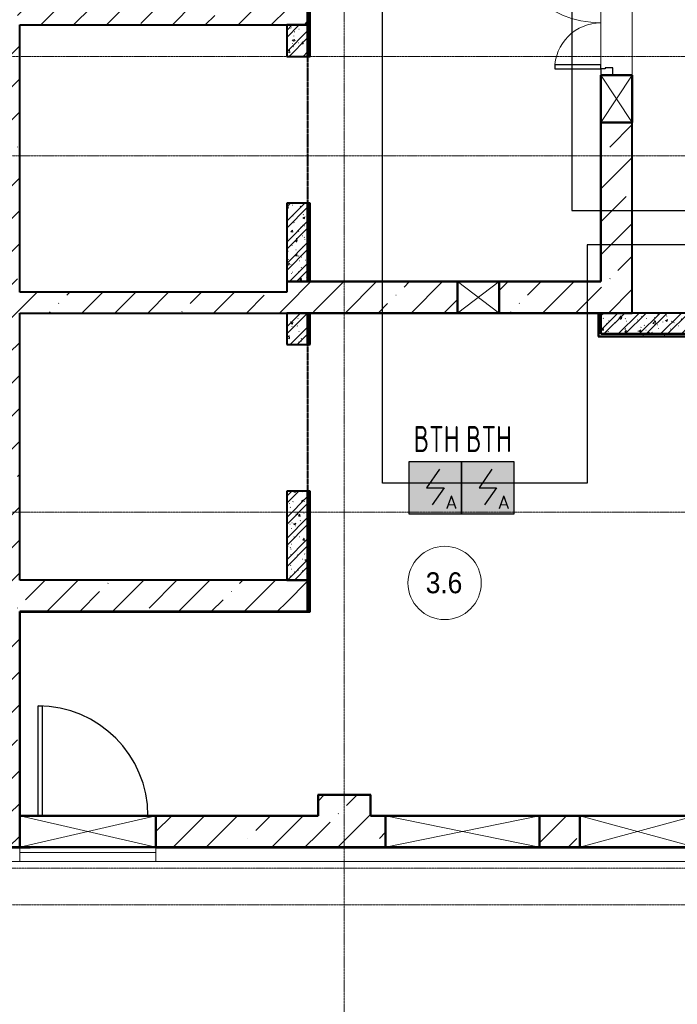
# Model space of a CAD drawing. Header units: millimetres. Extents: x -135639 to 224623, y -383017 to -59102.
# Tile 402 of 494: x 67913 to 74194, y -134220 to -124821. Entities that reach past the tile are written whole.
import ezdxf
from ezdxf.enums import TextEntityAlignment as Align

# ---------------------------------------------------------------- set-up
doc = ezdxf.new("R2010")
doc.units = ezdxf.units.MM
for name, pattern in [('CONTINOUS', [0]), ('Линия сетки', [25, 20, -2.5, 0, -2.5]), ('Штрих_3_1_5_', [4.5, 3, -1.5]), ('Штриховая_ш3 п1_5', [4.5, 3, -1.5])]:
    doc.linetypes.add(name, pattern=pattern)
for name, color, linetype, lineweight in [('#СПС_КЛ_R3', 190, 'Continuous', 30), ('A-000-M_MASS', 7, 'Continuous', 18), ('A-010-A_ROOM', 7, 'Continuous', 20), ('A-200-M_WALL', 7, 'Continuous', 18), ('A-200-M_WALL_EXT', 7, 'Continuous', 18), ('A-200-M_WALL_INT', 7, 'Continuous', 18), ('A-200-M_WALL_PAT', 7, 'Continuous', 40), ('A-314-M_WINDOW', 7, 'Continuous', 18), ('A-325-M_DOOR', 7, 'Continuous', 18), ('A-325-M_DOOR__FRAME', 7, 'Continuous', 30), ('A-325-M_DOOR_OPENING', 7, 'Continuous', 18), ('A-325-M_DOOR_PANEL', 7, 'Continuous', 30), ('S-280-M_COLUMN', 7, 'Continuous', 18), ('Z-030-M_GRID', 7, 'Continuous', 9), ('Z-060-M_DETAIL', 7, 'Continuous', 18), ('ПС', 7, 'Continuous', 40), ('СС-011-ПОЖ-СИГНАЛИЗАЦИЯ', 1, 'Continuous', 30)]:
    doc.layers.add(name, color=color, linetype=linetype, lineweight=lineweight)
doc.layers.add('A-010-M_ROOM_SEPARATION', color=4, linetype='Штриховая_ш3 п1_5', lineweight=40, true_color=0x00ffff)
doc.styles.add('1111', font='isocpeur.ttf')
doc.styles.add('Arial_2', font='arial.ttf', dxfattribs={"width": 0.9, "height": 400})
pattern_1 = [(50, (0, 0), (218.62117, -19.1268), [22.86, -251.46]), (355, (0, 0), (-42.29187, 229.2684), [18.288, -201.168]), (100.451, (18.22, -1.6), (176.33107, 210.13963), [19.428, -213.708]), (46.184, (0, 60.96), (325.29495, -50.45164), [34.29, -377.19]), (96.636, (27.1, 56.76), (284.883, 296.9127), [29.142, -320.562]), (351.184, (0, 60.96), (284.8858, 296.9107), [27.432, -301.752]), (21, (30.48, 45.72), (181.93753, -122.71832), [22.86, -251.46]), (326, (30.48, 45.72), (74.16223, 221.0262), [18.288, -201.168]), (71.451, (45.64, 35.5), (256.10035, 98.30526), [19.428, -213.708]), (37.5, (0, 0), (3.70639, 101.465895), [3.353, -195.377, 3.353, -200.863, -201.93]), (37.5, (0, 0), (3.70639, 101.465895), [-402.946, 3.353, -198.577]), (7.5, (0, 0), (80.18358, 120.21653), [3.353, -113.081, 3.353, -190.805, -76.962]), (7.5, (0, 0), (80.18358, 120.21653), [-310.591, 3.353, -73.609]), (327.5, (-67.97, 0), (162.708646, -6.87497), [3.353, -72.847, 3.353, -234.391, -315.468]), (327.5, (-67.97, 0), (162.708646, -6.87497), [-313.944, 3.353, -312.115]), (317.5, (-98.45, 0), (177.75468, 30.51183), [3.353, -95.707, 3.353, -154.534, -224.028]), (317.5, (-98.45, 0), (177.75468, 30.51183), [-256.946, 3.353, -220.675])]
pattern_2 = [(45, (0, 0), (-101.02788, 101.02788), []), (45, (67.35, 0), (-101.02788, 101.02788), [])]
pattern_3 = [(0, (0, 0), (406.4, 101.6), [33.528, -271.272, 33.528, -271.272, -1625.6]), (0, (0, 0), (406.4, 101.6), [-609.6, 33.528, -576.072, 33.528, -271.272, -711.2]), (0, (0, 0), (406.4, 101.6), [-1524, 33.528, -169.672, 33.528, -474.472]), (120, (152.4, 50.8), (-291.18818, 301.15272), [33.528, -271.272, 33.528, -271.272, -1625.6]), (120, (152.4, 50.8), (-291.18818, 301.15272), [-609.6, 33.528, -576.072, 33.528, -271.272, -711.2]), (120, (152.4, 50.8), (-291.18818, 301.15272), [-1524, 33.528, -169.672, 33.528, -474.472]), (240, (203.2, 254), (-115.21182, -402.75272), [33.528, -271.272, 33.528, -271.272, -1625.6]), (240, (203.2, 254), (-115.21182, -402.75272), [-609.6, 33.528, -576.072, 33.528, -271.272, -711.2]), (240, (203.2, 254), (-115.21182, -402.75272), [-1524, 33.528, -169.672, 33.528, -474.472])]
pattern_4 = [(45, (0, 0), (-314.309, 314.309), []), (45, (314.3, 0), (-314.309, 314.309), [555.625, -111.125, 3.353, -107.772])]

# ---------------------------------------------------------------- blocks, each defined once
blk = doc.blocks.new('101_Дверь_Однопольная - _ПЧ_Мет_1000х2000_Лифтовой холл_EI60_Пр-4573905-B1_-7_650_')
at = {"layer": 'A-325-M_DOOR_PANEL', "color": 253, "true_color": 0xaaaaaa}
for p, q in [((-525, 1200), (-485, 1200)), ((-525, 150), (-525, 1200)), ((-485, 1200), (-485, 150))]:
    blk.add_line(p, q, dxfattribs=at)
blk.add_arc((-525, 150), 1050, 0, 90, dxfattribs=at)
blk = doc.blocks.new('101_Дверь_Двупольная - _ПЧ_Мет_1300х2000_Лифтовой холл_EI60_Л-4574505-B1_-7_650_')
at = {"layer": 'A-325-M_DOOR__FRAME', "color": 253, "true_color": 0xaaaaaa}
for p, q in [((-690, 150), (-750, 150)), ((-690, 110), (-690, 150)), ((-680, 110), (-690, 110)), ((-680, 35), (-680, 110)), ((-750, 35), (-680, 35))]:
    blk.add_line(p, q, dxfattribs=at)
at = {"layer": 'A-325-M_DOOR_PANEL', "color": 253, "true_color": 0xaaaaaa}
for p, q in [((690, 1090), (650, 1090)), ((650, 1090), (650, 150)), ((690, 150), (690, 1090)), ((-650, 590), (-690, 590)), ((-690, 590), (-690, 150)), ((-650, 150), (-650, 590)), ((-690, 150), (-650, 150))]:
    blk.add_line(p, q, dxfattribs=at)
at = {"layer": 'A-325-M_DOOR_PANEL', "color": 253, "lineweight": 18, "true_color": 0xaaaaaa}
for centre, radius, start, end in [((690, 150), 940, 90, 180), ((-690, 150), 440, 360, 90)]:
    blk.add_arc(centre, radius, start, end, dxfattribs=at)
blk = doc.blocks.new('CP_ДШ_Hanytex_TopJoint 24C_Половина - CP_ДШ_Hanytex_TopJoint 24C_Половина-3668882-B1_-7_650_')
at = {"layer": 'A-000-M_MASS', "color": 253, "true_color": 0xaaaaaa}
for p, q in [((0, -24.8), (0, 110)), ((251.2, 110), (0, 110)), ((251.2, 25), (251.2, -24.8))]:
    blk.add_line(p, q, dxfattribs=at)
blk = doc.blocks.new('CP_ДШ_Hanytex_TopJoint 24C_Половина - CP_ДШ_Hanytex_TopJoint 24C_Половина-3668908-B1_-7_650_')
at = {"layer": 'A-000-M_MASS', "color": 253, "true_color": 0xaaaaaa}
for p, q in [((5200, 110), (0, 110)), ((5200, 110), (5200, -24.8)), ((0, -24.8), (0, 25.2))]:
    blk.add_line(p, q, dxfattribs=at)
blk = doc.blocks.new('CP_ДШ_Hanytex_TopJoint 24C - CP_ДШ_Hanytex_TopJoint 24C-3950303-B1_-7_650_')
at = {"layer": 'A-000-M_MASS', "color": 253, "true_color": 0xaaaaaa}
for p, q in [((0, 25), (0, -25)), ((0, -110), (0, 25)), ((1298.8, -25), (1298.8, 25)), ((1298.8, 25), (1298.8, -110)), ((0, -25), (1298.8, -25)), ((1298.8, -110), (0, -110))]:
    blk.add_line(p, q, dxfattribs=at)
blk = doc.blocks.new('135_SLK_GD_AR_rvt-1-B1_-7_650_')
at = {"layer": 'A-200-M_WALL_PAT', "lineweight": 9, "true_color": 0xaaaaaa}
h = blk.add_hatch(dxfattribs=at)
h.set_pattern_fill('FP_11', color=253, style=0, pattern_type=2)
h.set_pattern_definition(pattern_3)
h.paths.add_polyline_path([(78820, 65502), (78820, 66250), (78800, 66250), (78800, 65502)])
h.paths.add_polyline_path([(78820, 67650), (78820, 69000), (78800, 69000), (78800, 67650)])
h.paths.add_polyline_path([(78800, 70400), (78820, 70400), (78820, 71750), (78800, 71750)])
h.paths.add_polyline_path([(78800, 73150), (78820, 73150), (78820, 74500), (78800, 74500)])
h.paths.add_polyline_path([(78800, 75900), (78820, 75900), (78820, 76198), (78800, 76198)])
h = blk.add_hatch(dxfattribs=at)
h.set_pattern_fill('FP_1', color=253, style=0, pattern_type=2)
h.set_pattern_definition(pattern_1)
h.paths.add_polyline_path([(78800, 67650), (78800, 67950), (78600, 67950), (78600, 67650)])
h = blk.add_hatch(dxfattribs=at)
h.set_pattern_fill('FP_2', color=253, style=0, pattern_type=2)
h.set_pattern_definition(pattern_2)
h.paths.add_polyline_path([(78800, 67650), (78800, 67950), (78600, 67950), (78600, 67650)])
h = blk.add_hatch(dxfattribs=at)
h.set_pattern_fill('FP_1', color=253, style=0, pattern_type=2)
h.set_pattern_definition(pattern_1)
h.paths.add_polyline_path([(78800, 65500), (78800, 66250), (78600, 66250), (78600, 65500)])
h = blk.add_hatch(dxfattribs=at)
h.set_pattern_fill('FP_2', color=253, style=0, pattern_type=2)
h.set_pattern_definition(pattern_2)
h.paths.add_polyline_path([(78800, 65500), (78800, 66250), (78600, 66250), (78600, 65500)])
h = blk.add_hatch(dxfattribs=at)
h.set_pattern_fill('FP_1', color=253, style=0, pattern_type=2)
h.set_pattern_definition(pattern_1)
h.paths.add_polyline_path([(78800, 64900), (78800, 65200), (78600, 65200), (78600, 64900)])
h = blk.add_hatch(dxfattribs=at)
h.set_pattern_fill('FP_2', color=253, style=0, pattern_type=2)
h.set_pattern_definition(pattern_2)
h.paths.add_polyline_path([(78800, 64900), (78800, 65200), (78600, 65200), (78600, 64900)])
h = blk.add_hatch(dxfattribs=at)
h.set_pattern_fill('FP_11', color=253, style=0, pattern_type=2)
h.set_pattern_definition(pattern_3)
h.paths.add_polyline_path([(78800, 62350), (78820, 62350), (78820, 63500), (78800, 63500)])
h.paths.add_polyline_path([(78820, 64900), (78820, 65198), (78800, 65198), (78800, 64900)])
h = blk.add_hatch(dxfattribs=at)
h.set_pattern_fill('FP_11', color=253, style=0, pattern_type=2)
h.set_pattern_definition(pattern_3)
h.paths.add_polyline_path([(81600, 65000), (81600, 65198), (81580, 65198), (81580, 65000)])
h = blk.add_hatch(dxfattribs=at)
h.set_pattern_fill('FP_1', color=253, style=0, pattern_type=2)
h.set_pattern_definition(pattern_1)
h.paths.add_polyline_path([(83500, 65000), (83500, 65200), (81600, 65200), (81600, 65000), (82631.3, 65000)])
h = blk.add_hatch(dxfattribs=at)
h.set_pattern_fill('FP_2', color=253, style=0, pattern_type=2)
h.set_pattern_definition(pattern_2)
h.paths.add_polyline_path([(83500, 65000), (83500, 65200), (81600, 65200), (81600, 65000), (82631.3, 65000)])
h = blk.add_hatch(dxfattribs=at)
h.set_pattern_fill('FP_11', color=253, style=0, pattern_type=2)
h.set_pattern_definition(pattern_3)
h.paths.add_polyline_path([(82631.3, 64980), (83480, 64980), (83480, 65000), (81580, 65000), (81580, 64980)])
h = blk.add_hatch(dxfattribs=at)
h.set_pattern_fill('FP_1', color=253, style=0, pattern_type=2)
h.set_pattern_definition(pattern_1)
h.paths.add_polyline_path([(78800, 62650), (78800, 63500), (78600, 63500), (78600, 62650)])
h = blk.add_hatch(dxfattribs=at)
h.set_pattern_fill('FP_2', color=253, style=0, pattern_type=2)
h.set_pattern_definition(pattern_2)
h.paths.add_polyline_path([(78800, 62650), (78800, 63500), (78600, 63500), (78600, 62650)])
at = {"layer": 'A-010-M_ROOM_SEPARATION', "color": 131, "linetype": 'Штрих_3_1_5_', "true_color": 0xaaffff}
for p, q in [((78800, 67650), (78800, 66250)), ((78800, 64900), (78800, 63500))]:
    blk.add_line(p, q, dxfattribs=at)
at = {"layer": 'A-200-M_WALL', "color": 253, "lineweight": 40, "true_color": 0xaaaaaa}
for p, q in [((78820, 67650), (78820, 69000)), ((78820, 65502), (78820, 66250)), ((78820, 65502), (78800, 65502)), ((78825, 65502), (78820, 65502)), ((78800, 65198), (78820, 65198)), ((78820, 64900), (78820, 65198)), ((78820, 65198), (78825, 65198)), ((81575, 65198), (81580, 65198)), ((81580, 65198), (81580, 65000)), ((81580, 65198), (81600, 65198)), ((81580, 64980), (81580, 65000)), ((81580, 64980), (83475, 64980)), ((78820, 62350), (78820, 63500)), ((78820, 62350), (78800, 62350)), ((78825, 62350), (78820, 62350))]:
    blk.add_line(p, q, dxfattribs=at)
at = {"layer": 'A-200-M_WALL_INT', "color": 253, "lineweight": 40, "true_color": 0xaaaaaa}
for p, q in [((78800, 69000), (78800, 67650)), ((78825, 67650), (78825, 69000)), ((78600, 67950), (78600, 67650)), ((78800, 67950), (78600, 67950)), ((78800, 67650), (78800, 67950)), ((78600, 67650), (78800, 67650)), ((78800, 67650), (78825, 67650)), ((81600, 67445), (81598, 67445)), ((81598, 67445), (81598, 65502)), ((81600, 65502), (81600, 67020)), ((78600, 66250), (78600, 65500)), ((78800, 66250), (78600, 66250)), ((78800, 65500), (78800, 66250)), ((78800, 66250), (78800, 65502)), ((78825, 66250), (78800, 66250)), ((78825, 65502), (78825, 66250)), ((78600, 65500), (78800, 65500)), ((78800, 65502), (78800, 65500)), ((78800, 65500), (78825, 65500)), ((81598, 65502), (78825, 65502)), ((78825, 65500), (80230, 65500)), ((80630, 65500), (81600, 65500)), ((81600, 65500), (81600, 65502)), ((78600, 65200), (78600, 64900)), ((78800, 65200), (78600, 65200)), ((78800, 64900), (78800, 65200)), ((78800, 65200), (78800, 65198)), ((78825, 65200), (78800, 65200)), ((78800, 65198), (78800, 64900)), ((80230, 65200), (78825, 65200)), ((78825, 64900), (78825, 65198)), ((78825, 65198), (81575, 65198)), ((81575, 65200), (80630, 65200)), ((81600, 65200), (81575, 65200)), ((81575, 65198), (81575, 65000)), ((83500, 65200), (81600, 65200)), ((81600, 65200), (81600, 65000)), ((81600, 65198), (81600, 65200)), ((81600, 65000), (81600, 65198)), ((81575, 65000), (81575, 64980)), ((81575, 64980), (81575, 64975)), ((81575, 64975), (83475, 64975)), ((81600, 65000), (83500, 65000)), ((83475, 65000), (81600, 65000)), ((78600, 64900), (78800, 64900)), ((78800, 64900), (78825, 64900)), ((78600, 63500), (78600, 62650)), ((78800, 63500), (78600, 63500)), ((78800, 62650), (78800, 63500)), ((78800, 63500), (78800, 62350)), ((78825, 63500), (78800, 63500)), ((78825, 62350), (78825, 63500)), ((78600, 62650), (78800, 62650)), ((78800, 62350), (76050, 62350)), ((76050, 62350), (76050, 62348)), ((76050, 62348), (76050, 60400)), ((76052, 62348), (78800, 62348)), ((76052, 60402), (76052, 62348)), ((78800, 62348), (78825, 62348)), ((78825, 62348), (78825, 62350)), ((78900, 60602), (78898, 60602)), ((78898, 60602), (78898, 60402)), ((79402, 60602), (78900, 60602)), ((78900, 60402), (78900, 60600)), ((78900, 60600), (79400, 60600)), ((79400, 60600), (79400, 60400)), ((79402, 60600), (79402, 60602)), ((79402, 60402), (79402, 60600)), ((76050, 60400), (76051.2, 60400)), ((76150, 60402), (76052, 60402)), ((76150, 60400), (76150, 60402)), ((78898, 60402), (77350, 60402)), ((77350, 60402), (77350, 60400)), ((77351.2, 60400), (78900, 60400)), ((78900, 60400), (78900, 60402)), ((79400, 60400), (79402, 60400)), ((82475, 60402), (79402, 60402)), ((79402, 60400), (79545, 60400)), ((81015, 60400), (81400, 60400)), ((76051.2, 60100), (75802, 60100)), ((75802, 60098), (76150, 60098)), ((76150, 60098), (76150, 60100)), ((77350, 60100), (77350, 60098)), ((77350, 60098), (82548, 60098)), ((79545, 60100), (77351.2, 60100)), ((81400, 60100), (81015, 60100))]:
    blk.add_line(p, q, dxfattribs=at)
at = {"layer": 'A-000-M_MASS', "color": 253, "lineweight": 18, "true_color": 0xaaaaaa, "rotation": 180}
for name, p in [('CP_ДШ_Hanytex_TopJoint 24C_Половина - CP_ДШ_Hanytex_TopJoint 24C_Половина-3668882-B1_-7_650_', (76051.2, 60075.2)), ('CP_ДШ_Hanytex_TopJoint 24C_Половина - CP_ДШ_Hanytex_TopJoint 24C_Половина-3668908-B1_-7_650_', (82550, 60075.2))]:
    blk.add_blockref(name, p, dxfattribs=at)
at = {"layer": 'A-000-M_MASS', "color": 253, "lineweight": 18, "true_color": 0xaaaaaa}
blk.add_blockref('CP_ДШ_Hanytex_TopJoint 24C - CP_ДШ_Hanytex_TopJoint 24C-3950303-B1_-7_650_', (76051.2, 60075), dxfattribs=at)
at = {"layer": 'A-325-M_DOOR', "color": 253, "lineweight": 18, "true_color": 0xaaaaaa, "rotation": 89.99999999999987}
blk.add_blockref('101_Дверь_Двупольная - _ПЧ_Мет_1300х2000_Лифтовой холл_EI60_Л-4574505-B1_-7_650_', (81750, 68220), dxfattribs=at)
at = {"layer": 'A-325-M_DOOR', "color": 253, "lineweight": 18, "true_color": 0xaaaaaa}
blk.add_blockref('101_Дверь_Однопольная - _ПЧ_Мет_1000х2000_Лифтовой холл_EI60_Пр-4573905-B1_-7_650_', (76750, 60250), dxfattribs=at)
blk = doc.blocks.new('231_ADSK_Дверь_Проем - ADSK_Дверь_Проем-1761790-B1_-7_650_')
at = {"layer": 'A-325-M_DOOR_OPENING', "color": 253, "true_color": 0xaaaaaa}
for p, q in [((-410, 150), (750, 150)), ((-410, -150), (750, -150))]:
    blk.add_line(p, q, dxfattribs=at)
blk = doc.blocks.new('231_Отверстие прямоуг _Окно_Стена_ - Отверстие-2292608-B1_-7_650_')
at = {"layer": 'A-314-M_WINDOW', "color": 253, "lineweight": 50, "true_color": 0xaaaaaa}
for p, q in [((-75, -150), (-75, 150)), ((-75, 150), (325, 150)), ((325, 150), (325, -150)), ((325, -150), (-75, -150))]:
    blk.add_line(p, q, dxfattribs=at)
at = {"layer": 'Z-060-M_DETAIL', "color": 253, "true_color": 0xaaaaaa}
for p, q in [((-75, 150), (-75, -150)), ((325, 150), (-75, 150)), ((325, 150), (-75, -150)), ((-75, 150), (325, -150)), ((325, 150), (325, -150)), ((-75, -150), (325, -150))]:
    blk.add_line(p, q, dxfattribs=at)
blk = doc.blocks.new('231_Отверстие прямоуг _Окно_Стена_ - Отверстие-2284624-B1_-7_650_')
at = {"layer": 'A-314-M_WINDOW', "color": 253, "lineweight": 50, "true_color": 0xaaaaaa}
for p, q in [((-425, -150), (-425, 150)), ((-425, 150), (675, 150)), ((675, 150), (675, -150)), ((675, -150), (-425, -150))]:
    blk.add_line(p, q, dxfattribs=at)
at = {"layer": 'Z-060-M_DETAIL', "color": 253, "true_color": 0xaaaaaa}
for p, q in [((-425, 150), (-425, -150)), ((675, 150), (-425, 150)), ((675, 150), (-425, -150)), ((-425, 150), (675, -150)), ((675, 150), (675, -150)), ((-425, -150), (675, -150))]:
    blk.add_line(p, q, dxfattribs=at)
blk = doc.blocks.new('231_Отверстие прямоуг _Окно_Стена_ - Отверстие-2284626-B1_-7_650_')
at = {"layer": 'A-314-M_WINDOW', "color": 253, "lineweight": 50, "true_color": 0xaaaaaa}
for p, q in [((-610, -150), (-610, 150)), ((-610, 150), (860, 150)), ((860, 150), (860, -150)), ((860, -150), (-610, -150))]:
    blk.add_line(p, q, dxfattribs=at)
at = {"layer": 'Z-060-M_DETAIL', "color": 253, "true_color": 0xaaaaaa}
for p, q in [((-610, 150), (-610, -150)), ((860, 150), (-610, 150)), ((860, 150), (-610, -150)), ((-610, 150), (860, -150)), ((860, 150), (860, -150)), ((-610, -150), (860, -150))]:
    blk.add_line(p, q, dxfattribs=at)
blk = doc.blocks.new('231_Отверстие прямоуг _Окно_Стена_ - Отверстие-2339709-B1_-7_650_')
at = {"layer": 'A-314-M_WINDOW', "color": 253, "lineweight": 50, "true_color": 0xaaaaaa}
for p, q in [((-525, -150), (-525, 150)), ((-525, 150), (775, 150)), ((775, 150), (775, -150)), ((775, -150), (-525, -150))]:
    blk.add_line(p, q, dxfattribs=at)
at = {"layer": 'Z-060-M_DETAIL', "color": 253, "true_color": 0xaaaaaa}
for p, q in [((-525, 150), (-525, -150)), ((775, 150), (-525, 150)), ((775, 150), (-525, -150)), ((-525, 150), (775, -150)), ((775, 150), (775, -150)), ((-525, -150), (775, -150))]:
    blk.add_line(p, q, dxfattribs=at)
blk = doc.blocks.new('231_Отверстие прямоуг _Окно_Стена_ - Отверстие-2284632-B1_-7_650_')
at = {"layer": 'A-314-M_WINDOW', "color": 253, "lineweight": 50, "true_color": 0xaaaaaa}
for p, q in [((-100, -150), (-100, 150)), ((-100, 150), (350, 150)), ((350, 150), (350, -150)), ((350, -150), (-100, -150))]:
    blk.add_line(p, q, dxfattribs=at)
at = {"layer": 'Z-060-M_DETAIL', "color": 253, "true_color": 0xaaaaaa}
for p, q in [((-100, 150), (-100, -150)), ((350, 150), (-100, 150)), ((350, 150), (-100, -150)), ((-100, 150), (350, -150)), ((350, 150), (350, -150)), ((-100, -150), (350, -150))]:
    blk.add_line(p, q, dxfattribs=at)
blk = doc.blocks.new('135_SLK_K1-2-3_KR_rvt-1-B1_-7_650_')
at = {"layer": 'A-200-M_WALL_PAT', "lineweight": 9, "true_color": 0xaaaaaa}
h = blk.add_hatch(dxfattribs=at)
h.set_pattern_fill('FP_20', color=253, style=0, pattern_type=2)
h.set_pattern_definition(pattern_4)
h.paths.add_polyline_path([(76040.7, 60100), (76050, 60100), (76050, 76900), (75750, 76900), (75750, 60100)])
h = blk.add_hatch(dxfattribs=at)
h.set_pattern_fill('FP_20', color=253, style=0, pattern_type=2)
h.set_pattern_definition(pattern_4)
h.paths.add_polyline_path([(81600, 65500), (81900, 65500), (81900, 67020), (81600, 67020)])
h.paths.add_polyline_path([(81900, 70140), (81900, 70340), (81600, 70340), (81600, 70140), (81776.6, 70140)])
h.paths.add_polyline_path([(81900, 70940), (81900, 71240), (81600, 71240), (81600, 70940)])
h = blk.add_hatch(dxfattribs=at)
h.set_pattern_fill('FP_20', color=253, style=0, pattern_type=2)
h.set_pattern_definition(pattern_4)
h.paths.add_polyline_path([(78600, 67950), (78600, 68150), (76050, 68150), (76050, 67950)])
h = blk.add_hatch(dxfattribs=at)
h.set_pattern_fill('FP_20', color=253, style=0, pattern_type=2)
h.set_pattern_definition(pattern_4)
h.paths.add_polyline_path([(78800, 67950), (78800, 68150), (78600, 68150), (78600, 67950)])
h = blk.add_hatch(dxfattribs=at)
h.set_pattern_fill('FP_20', color=253, style=0, pattern_type=2)
h.set_pattern_definition(pattern_4)
h.paths.add_polyline_path([(81900, 65200), (81900, 65500), (80630, 65500), (80630, 65200)])
h.paths.add_polyline_path([(78865.2, 65200), (80230, 65200), (80230, 65500), (78600, 65500), (78600, 65200)])
h = blk.add_hatch(dxfattribs=at)
h.set_pattern_fill('FP_20', color=253, style=0, pattern_type=2)
h.set_pattern_definition(pattern_4)
h.paths.add_polyline_path([(78600, 65200), (78600, 65400), (76050, 65400), (76050, 65200)])
h = blk.add_hatch(dxfattribs=at)
h.set_pattern_fill('FP_20', color=253, style=0, pattern_type=2)
h.set_pattern_definition(pattern_4)
h.paths.add_polyline_path([(78600, 62350), (78600, 62650), (76050, 62650), (76050, 62350)])
h = blk.add_hatch(dxfattribs=at)
h.set_pattern_fill('FP_20', color=253, style=0, pattern_type=2)
h.set_pattern_definition(pattern_4)
h.paths.add_polyline_path([(78800, 62350), (78800, 62650), (78600, 62650), (78600, 62350)])
h = blk.add_hatch(dxfattribs=at)
h.set_pattern_fill('FP_20', color=253, style=0, pattern_type=2)
h.set_pattern_definition(pattern_4)
h.paths.add_polyline_path([(76050, 60100), (76051.2, 60100), (76051.2, 60400), (76050, 60400), (76050, 60361.5)])
h.paths.add_polyline_path([(77351.2, 60100), (78900, 60100), (78900, 60400), (77351.2, 60400), (77351.2, 60100.2)])
h = blk.add_hatch(dxfattribs=at)
h.set_pattern_fill('FP_20', color=253, style=0, pattern_type=2)
h.set_pattern_definition(pattern_4)
h.paths.add_polyline_path([(81219, 60100), (81400, 60100), (81400, 60400), (81015, 60400), (81015, 60100)])
h.paths.add_polyline_path([(79400, 60100), (79545, 60100), (79545, 60400), (79400, 60400), (79400, 60361.5)])
at = {"layer": 'S-280-M_COLUMN', "lineweight": 9, "true_color": 0xaaaaaa}
h = blk.add_hatch(dxfattribs=at)
h.set_pattern_fill('FP_20', color=253, style=0, pattern_type=2)
h.set_pattern_definition(pattern_4)
h.paths.add_polyline_path([(79336, 60100), (79400, 60100), (79400, 60600), (78900, 60600), (78900, 60100)])
at = {"layer": 'A-200-M_WALL_EXT', "color": 253, "lineweight": 40, "true_color": 0xaaaaaa}
for p, q in [((78800, 67950), (78800, 68150)), ((76050, 67950), (78600, 67950)), ((76050, 65400), (76050, 67950)), ((78600, 67950), (78800, 67950)), ((81600, 67020), (81600, 65500)), ((81900, 65500), (81900, 67020)), ((80230, 65500), (78600, 65500)), ((78600, 65500), (78600, 65400)), ((81600, 65500), (80630, 65500)), ((81900, 65200), (81900, 65500)), ((78600, 65400), (76050, 65400)), ((76050, 65200), (78600, 65200)), ((76050, 62650), (76050, 65200)), ((78600, 65200), (80230, 65200)), ((80630, 65200), (81900, 65200)), ((78600, 62650), (76050, 62650)), ((78800, 62650), (78600, 62650)), ((78800, 62350), (78800, 62650)), ((76050, 62350), (78600, 62350)), ((76050, 60400), (76050, 62350)), ((78600, 62350), (78800, 62350)), ((76051.2, 60400), (76050, 60400)), ((78900, 60400), (77351.2, 60400)), ((79545, 60400), (79400, 60400)), ((81400, 60400), (81015, 60400)), ((75750, 60100), (76050, 60100)), ((76050, 60100), (76051.2, 60100)), ((77351.2, 60100), (78900, 60100)), ((79400, 60100), (79545, 60100)), ((81015, 60100), (81400, 60100))]:
    blk.add_line(p, q, dxfattribs=at)
at = {"layer": 'S-280-M_COLUMN', "color": 253, "lineweight": 40, "true_color": 0xaaaaaa}
for p, q in [((79400, 60600), (78900, 60600)), ((78900, 60600), (78900, 60400)), ((79400, 60400), (79400, 60600)), ((78900, 60100), (79400, 60100))]:
    blk.add_line(p, q, dxfattribs=at)
at = {"layer": 'A-314-M_WINDOW', "color": 253, "lineweight": 18, "true_color": 0xaaaaaa}
for name, p, rotation in [('231_Отверстие прямоуг _Окно_Стена_ - Отверстие-2284632-B1_-7_650_', (81750, 67370), 269.9999999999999), ('231_Отверстие прямоуг _Окно_Стена_ - Отверстие-2292608-B1_-7_650_', (80555, 65350), 180), ('231_Отверстие прямоуг _Окно_Стена_ - Отверстие-2339709-B1_-7_650_', (76826.2, 60250), 180), ('231_Отверстие прямоуг _Окно_Стена_ - Отверстие-2284626-B1_-7_650_', (80405, 60250), 180), ('231_Отверстие прямоуг _Окно_Стена_ - Отверстие-2284624-B1_-7_650_', (82075, 60250), 180)]:
    blk.add_blockref(name, p, dxfattribs=dict(at, rotation=rotation))
at = {"layer": 'A-325-M_DOOR', "color": 253, "lineweight": 18, "true_color": 0xaaaaaa, "rotation": 269.9999999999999}
blk.add_blockref('231_ADSK_Дверь_Проем - ADSK_Дверь_Проем-1761790-B1_-7_650_', (81750, 68220), dxfattribs=at)
blk = doc.blocks.new('050_Марка_Помещение - Номер-620969-B1_-7_650_')
at = {"layer": 'A-010-A_ROOM', "color": 253, "true_color": 0xaaaaaa}
blk.add_circle((0, 0), 3.5, dxfattribs=at)
blk = doc.blocks.new('-1 эт')
at = {"layer": 'Z-030-M_GRID', "color": 253, "linetype": 'Линия сетки', "true_color": 0xaaaaaa}
for p, q in [((79150, -19696.3), (79150, 133719.9)), ((155950.9, 67650), (-3682.2, 67650)), ((155947.6, 66700), (-3682.2, 66700)), ((155947.8, 63300), (-3682, 63300)), ((154678, 59900), (-3681.8, 59900)), ((155950.9, 59550), (-3681.7, 59550))]:
    blk.add_line(p, q, dxfattribs=at)
at = {"lineweight": 5}
for name in ['135_SLK_GD_AR_rvt-1-B1_-7_650_', '135_SLK_K1-2-3_KR_rvt-1-B1_-7_650_']:
    blk.add_blockref(name, (0, 0), dxfattribs=at)
at = {"layer": 'A-010-A_ROOM', "color": 253, "true_color": 0xaaaaaa, "xscale": 99.99999999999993, "yscale": 99.99999999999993, "zscale": 99.99999999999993}
blk.add_blockref('050_Марка_Помещение - Номер-620969-B1_-7_650_', (80108.5, 62623.5), dxfattribs=at)
at = {"layer": 'A-010-A_ROOM', "color": 253, "lineweight": 9, "true_color": 0xaaaaaa, "insert": (79927.9, 62725.2), "char_height": 200, "width": 432.911, "attachment_point": 1, "style": 'Arial_2'}
blk.add_mtext('3.6', dxfattribs=at)
blk = doc.blocks.new('*U4706')
at = {"lineweight": 35, "true_color": 0xffffff}
h = blk.add_hatch(color=7, dxfattribs=at)
h.dxf.hatch_style = 1
h.paths.add_polyline_path([(0, 499.6), (0, 0), (499.6, 0), (499.6, 499.6)])
at = {"color": 1, "linetype": 'ByBlock', "lineweight": -2}
for p, q in [((289.5, 426.3), (166.9, 249.8)), ((166.9, 249.8), (332.7, 249.8)), ((332.7, 249.8), (219.3, 86.3))]:
    blk.add_line(p, q, dxfattribs=at)
at = {"color": 1, "linetype": 'ByBlock', "lineweight": -2, "ltscale": 0.1}
blk.add_lwpolyline([(0, 499.6), (499.6, 499.6), (499.6, 0), (0, 0)], close=True, dxfattribs=at)
at = {"color": 1, "linetype": 'ByBlock', "lineweight": -2, "ltscale": 1000, "style": '1111'}
blk.add_text('A', height=128.1, dxfattribs=at).set_placement((403.4, 49.2), align=Align.CENTER)
at = {"color": 0, "linetype": 'ByBlock', "lineweight": -2, "style": '1111'}
blk.add_attdef('INDEX', (-63.3, -234.7), '', height=125, dxfattribs=at)
at = {"color": 0, "linetype": 'ByBlock', "lineweight": -2, "style": '1111', "flags": 1}
for tag, p in [('NAME_DEVICE', (-64.1, -421.2)), ('NUM_POM', (-81.6, -847))]:
    blk.add_attdef(tag, p, '', height=125, dxfattribs=at)
at = {"color": 0, "linetype": 'ByBlock', "lineweight": -2, "style": '1111', "width": 0.7}
blk.add_attdef('NUM_DEVICE', (-64.1, -629.5), '', height=125, dxfattribs=at)

msp = doc.modelspace()

# ---------------------------------------------------------------- linework, layer by layer
at = {"layer": '#СПС_КЛ_R3', "lineweight": 30}
msp.add_lwpolyline([(63531.5, -142519.4), (68464.5, -142519.4), (68464.5, -163725.8), (83161.3, -163725.8), (83161.3, -166819.4), (84105.6, -166819.4), (84105.6, -163034), (106528.1, -163034), (106528.1, -155092.1), (118370.2, -155092.1), (118370.2, -109683.1), (77625.1, -109683.1), (77625.1, -114994.9), (73186.1, -114994.9), (73186.1, -126642.2), (82527.9, -126642.2), (82527.9, -153503.4), (72464.9, -153503.4), (69419.4, -153503.4), (68464.5, -152248.5)], dxfattribs=at)
at = {"layer": 'СС-011-ПОЖ-СИГНАЛИЗАЦИЯ', "lineweight": 30}
msp.add_lwpolyline([(83576.7, -135441.1), (83576.7, -130097.5), (86254.1, -130097.5), (86254.1, -126971.8), (73332.7, -126971.8), (73332.7, -129246.9), (71376.6, -129246.9), (71376.6, -124243.1)], dxfattribs=at)

# ---------------------------------------------------------------- block references
msp.add_blockref('-1 эт', (-8136.8, -192821.5))
at = {"layer": 'ПС', "color": 7, "linetype": 'CONTINOUS', "lineweight": 30, "ltscale": 100}
ref = msp.add_blockref('*U4706', (71632.8, -129539.9), dxfattribs=dict(at, xscale=1.000736, yscale=1.000736, zscale=1.000736))
ref.add_attrib('NUM_DEVICE', 'BTH', dxfattribs={"layer": '0', "color": 0, "linetype": 'ByBlock', "lineweight": -2, "ltscale": 100, "height": 250.18, "style": '1111', "width": 0.7}).set_placement((71894.6, -128949.3), align=Align.CENTER)
ref = msp.add_blockref('*U4706', (72132.8, -129539.9), dxfattribs=dict(at, xscale=1.000736, yscale=1.000736, zscale=1.000736))
ref.add_attrib('NUM_DEVICE', 'BTH', dxfattribs={"layer": '0', "color": 0, "linetype": 'ByBlock', "lineweight": -2, "ltscale": 100, "height": 250.18, "style": '1111', "width": 0.7}).set_placement((72394.5, -128949.3), align=Align.CENTER)

doc.saveas('drawing.dxf')
